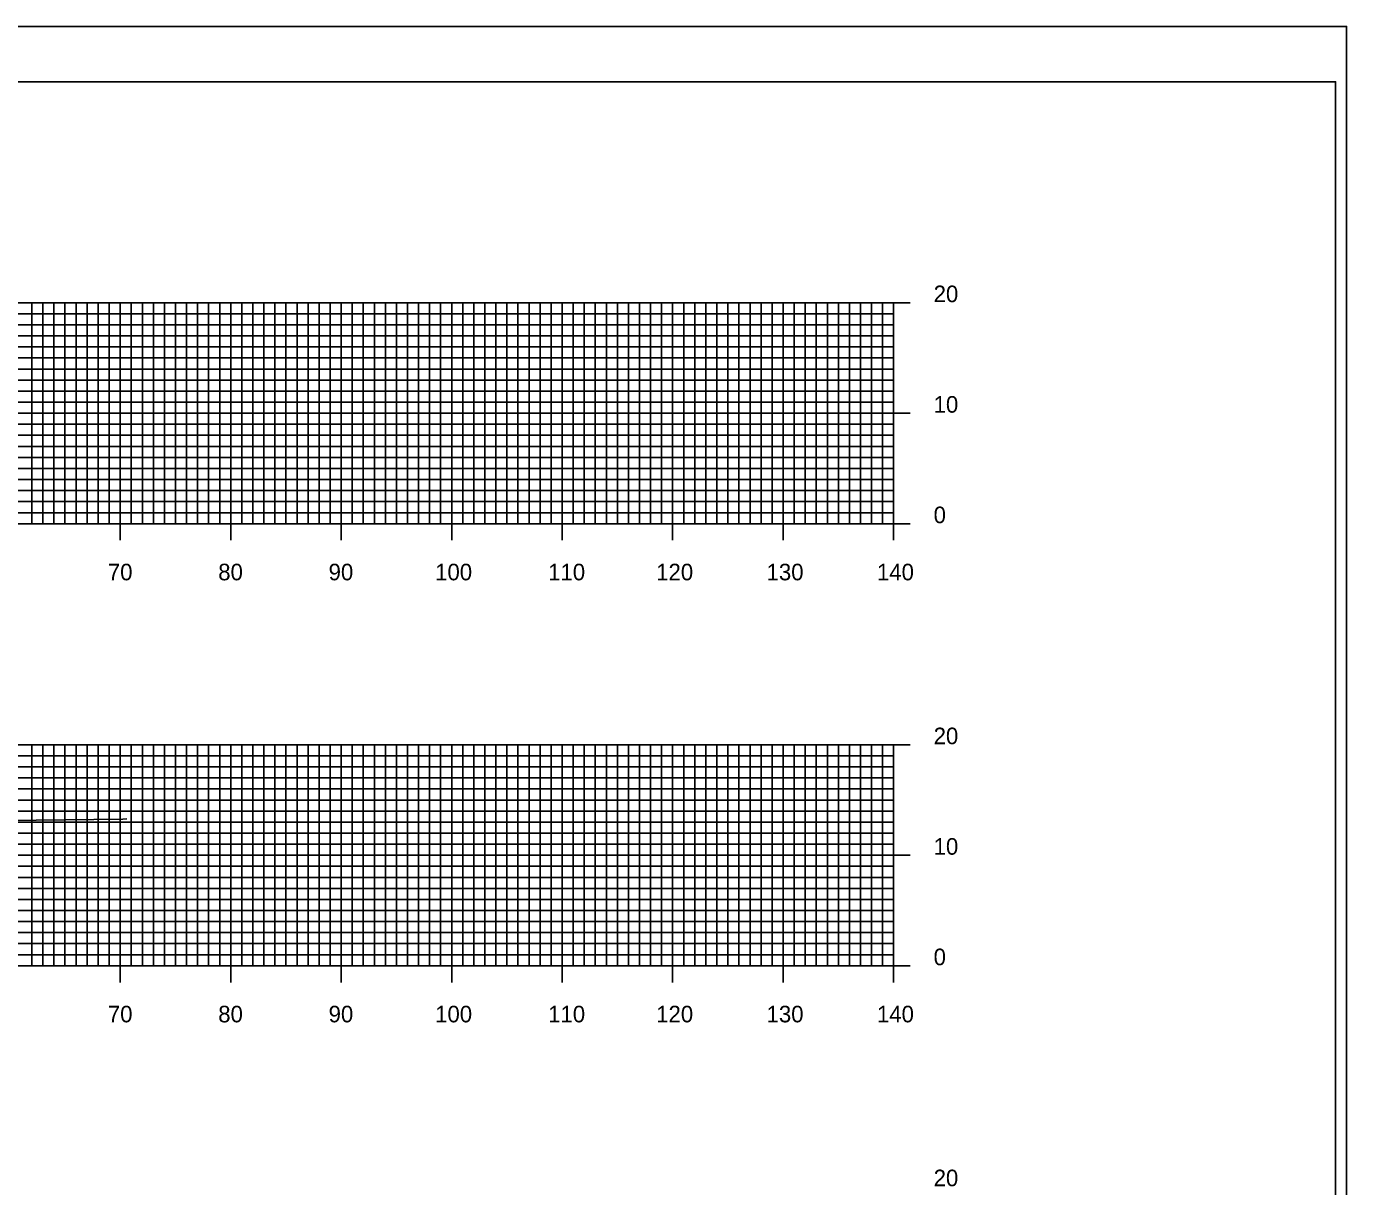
# Model space of a CAD drawing. Extents: x 40011 to 50684, y 49949 to 72236.
# Drawn here: x 41264.7 to 41384.2, y 72131 to 72236 of the extents above; entities that cross this region are included whole.
import ezdxf

# ---------------------------------------------------------------- set-up
doc = ezdxf.new("R2010")
doc.units = 0
for name, color, linetype in [('1', 7, 'Continuous'), ('41', 7, 'Continuous'), ('51', 7, 'Continuous'), ('52', 7, 'Continuous'), ('53', 7, 'Continuous'), ('54', 7, 'Continuous'), ('55', 7, 'Continuous'), ('57', 7, 'Continuous')]:
    doc.layers.add(name, color=color, linetype=linetype)

msp = doc.modelspace()

# ---------------------------------------------------------------- linework, layer by layer
at = {"layer": '1'}
for p, q in [((41384.22, 72235.98), (41034.83, 72235.98)), ((41383.22, 72230.98), (41053.22, 72230.98)), ((41383.22, 72020.98), (41383.22, 72230.98))]:
    msp.add_line(p, q, dxfattribs=at)
at = {"layer": '41'}
for points in [[(41034.83, 72235.98), (41384.22, 72235.98), (41384.22, 72015.98), (41034.83, 72015.98)], [(41053.22, 72230.98), (41383.22, 72230.98), (41383.22, 72020.98), (41053.22, 72020.98)]]:
    msp.add_lwpolyline(points, close=True, dxfattribs=at)
at = {"layer": '51'}
for p, q in [((41343.22, 72190.98), (41343.22, 72210.98)), ((41344.72, 72210.98), (41343.22, 72210.98)), ((41344.72, 72200.98), (41343.22, 72200.98)), ((41344.72, 72190.98), (41343.22, 72190.98)), ((41343.22, 72150.98), (41343.22, 72170.98)), ((41344.72, 72170.98), (41343.22, 72170.98)), ((41344.72, 72160.98), (41343.22, 72160.98)), ((41344.72, 72150.98), (41343.22, 72150.98))]:
    msp.add_line(p, q, dxfattribs=at)
at = {"layer": '52'}
for p, q in [((41063.22, 72190.98), (41343.22, 72190.98)), ((41273.22, 72189.48), (41273.22, 72190.98)), ((41283.22, 72189.48), (41283.22, 72190.98)), ((41293.22, 72189.48), (41293.22, 72190.98)), ((41303.22, 72189.48), (41303.22, 72190.98)), ((41313.22, 72189.48), (41313.22, 72190.98)), ((41323.22, 72189.48), (41323.22, 72190.98)), ((41333.22, 72189.48), (41333.22, 72190.98)), ((41343.22, 72189.48), (41343.22, 72190.98)), ((41063.22, 72150.98), (41343.22, 72150.98)), ((41273.22, 72149.48), (41273.22, 72150.98)), ((41283.22, 72149.48), (41283.22, 72150.98)), ((41293.22, 72149.48), (41293.22, 72150.98)), ((41303.22, 72149.48), (41303.22, 72150.98)), ((41313.22, 72149.48), (41313.22, 72150.98)), ((41323.22, 72149.48), (41323.22, 72150.98)), ((41333.22, 72149.48), (41333.22, 72150.98)), ((41343.22, 72149.48), (41343.22, 72150.98))]:
    msp.add_line(p, q, dxfattribs=at)
at = {"layer": '53'}
for p, q in [((41063.22, 72209.98), (41343.22, 72209.98)), ((41063.22, 72208.98), (41343.22, 72208.98)), ((41063.22, 72207.98), (41343.22, 72207.98)), ((41063.22, 72206.98), (41343.22, 72206.98)), ((41063.22, 72205.98), (41343.22, 72205.98)), ((41063.22, 72204.98), (41343.22, 72204.98)), ((41063.22, 72203.98), (41343.22, 72203.98)), ((41063.22, 72202.98), (41343.22, 72202.98)), ((41063.22, 72201.98), (41343.22, 72201.98)), ((41063.22, 72199.98), (41343.22, 72199.98)), ((41063.22, 72198.98), (41343.22, 72198.98)), ((41063.22, 72197.98), (41343.22, 72197.98)), ((41063.22, 72196.98), (41343.22, 72196.98)), ((41063.22, 72195.98), (41343.22, 72195.98)), ((41063.22, 72194.98), (41343.22, 72194.98)), ((41063.22, 72193.98), (41343.22, 72193.98)), ((41063.22, 72192.98), (41343.22, 72192.98)), ((41063.22, 72191.98), (41343.22, 72191.98)), ((41063.22, 72169.98), (41343.22, 72169.98)), ((41063.22, 72168.98), (41343.22, 72168.98)), ((41063.22, 72167.98), (41343.22, 72167.98)), ((41063.22, 72166.98), (41343.22, 72166.98)), ((41063.22, 72165.98), (41343.22, 72165.98)), ((41063.22, 72164.98), (41343.22, 72164.98)), ((41063.22, 72163.98), (41343.22, 72163.98)), ((41063.22, 72162.98), (41343.22, 72162.98)), ((41063.22, 72161.98), (41343.22, 72161.98)), ((41063.22, 72159.98), (41343.22, 72159.98)), ((41063.22, 72158.98), (41343.22, 72158.98)), ((41063.22, 72157.98), (41343.22, 72157.98)), ((41063.22, 72156.98), (41343.22, 72156.98)), ((41063.22, 72155.98), (41343.22, 72155.98)), ((41063.22, 72154.98), (41343.22, 72154.98)), ((41063.22, 72153.98), (41343.22, 72153.98)), ((41063.22, 72152.98), (41343.22, 72152.98)), ((41063.22, 72151.98), (41343.22, 72151.98))]:
    msp.add_line(p, q, dxfattribs=at)
at = {"layer": '54'}
for p, q in [((41265.22, 72190.98), (41265.22, 72210.98)), ((41266.22, 72190.98), (41266.22, 72210.98)), ((41267.22, 72190.98), (41267.22, 72210.98)), ((41268.22, 72190.98), (41268.22, 72210.98)), ((41269.22, 72190.98), (41269.22, 72210.98)), ((41270.22, 72190.98), (41270.22, 72210.98)), ((41271.22, 72190.98), (41271.22, 72210.98)), ((41272.22, 72190.98), (41272.22, 72210.98)), ((41274.22, 72190.98), (41274.22, 72210.98)), ((41275.22, 72190.98), (41275.22, 72210.98)), ((41276.22, 72190.98), (41276.22, 72210.98)), ((41277.22, 72190.98), (41277.22, 72210.98)), ((41278.22, 72190.98), (41278.22, 72210.98)), ((41279.22, 72190.98), (41279.22, 72210.98)), ((41280.22, 72190.98), (41280.22, 72210.98)), ((41281.22, 72190.98), (41281.22, 72210.98)), ((41282.22, 72190.98), (41282.22, 72210.98)), ((41284.22, 72190.98), (41284.22, 72210.98)), ((41285.22, 72190.98), (41285.22, 72210.98)), ((41286.22, 72190.98), (41286.22, 72210.98)), ((41287.22, 72190.98), (41287.22, 72210.98)), ((41288.22, 72190.98), (41288.22, 72210.98)), ((41289.22, 72190.98), (41289.22, 72210.98)), ((41290.22, 72190.98), (41290.22, 72210.98)), ((41291.22, 72190.98), (41291.22, 72210.98)), ((41292.22, 72190.98), (41292.22, 72210.98)), ((41294.22, 72190.98), (41294.22, 72210.98)), ((41295.22, 72190.98), (41295.22, 72210.98)), ((41296.22, 72190.98), (41296.22, 72210.98)), ((41297.22, 72190.98), (41297.22, 72210.98)), ((41298.22, 72190.98), (41298.22, 72210.98)), ((41299.22, 72190.98), (41299.22, 72210.98)), ((41300.22, 72190.98), (41300.22, 72210.98)), ((41301.22, 72190.98), (41301.22, 72210.98)), ((41302.22, 72190.98), (41302.22, 72210.98)), ((41304.22, 72190.98), (41304.22, 72210.98)), ((41305.22, 72190.98), (41305.22, 72210.98)), ((41306.22, 72190.98), (41306.22, 72210.98)), ((41307.22, 72190.98), (41307.22, 72210.98)), ((41308.22, 72190.98), (41308.22, 72210.98)), ((41309.22, 72190.98), (41309.22, 72210.98)), ((41310.22, 72190.98), (41310.22, 72210.98)), ((41311.22, 72190.98), (41311.22, 72210.98)), ((41312.22, 72190.98), (41312.22, 72210.98)), ((41314.22, 72190.98), (41314.22, 72210.98)), ((41315.22, 72190.98), (41315.22, 72210.98)), ((41316.22, 72190.98), (41316.22, 72210.98)), ((41317.22, 72190.98), (41317.22, 72210.98)), ((41318.22, 72190.98), (41318.22, 72210.98)), ((41319.22, 72190.98), (41319.22, 72210.98)), ((41320.22, 72190.98), (41320.22, 72210.98)), ((41321.22, 72190.98), (41321.22, 72210.98)), ((41322.22, 72190.98), (41322.22, 72210.98)), ((41324.22, 72190.98), (41324.22, 72210.98)), ((41325.22, 72190.98), (41325.22, 72210.98)), ((41326.22, 72190.98), (41326.22, 72210.98)), ((41327.22, 72190.98), (41327.22, 72210.98)), ((41328.22, 72190.98), (41328.22, 72210.98)), ((41329.22, 72190.98), (41329.22, 72210.98)), ((41330.22, 72190.98), (41330.22, 72210.98)), ((41331.22, 72190.98), (41331.22, 72210.98)), ((41332.22, 72190.98), (41332.22, 72210.98)), ((41334.22, 72190.98), (41334.22, 72210.98)), ((41335.22, 72190.98), (41335.22, 72210.98)), ((41336.22, 72190.98), (41336.22, 72210.98)), ((41337.22, 72190.98), (41337.22, 72210.98)), ((41338.22, 72190.98), (41338.22, 72210.98)), ((41339.22, 72190.98), (41339.22, 72210.98)), ((41340.22, 72190.98), (41340.22, 72210.98)), ((41341.22, 72190.98), (41341.22, 72210.98)), ((41342.22, 72190.98), (41342.22, 72210.98)), ((41265.22, 72150.98), (41265.22, 72170.98)), ((41266.22, 72150.98), (41266.22, 72170.98)), ((41267.22, 72150.98), (41267.22, 72170.98)), ((41268.22, 72150.98), (41268.22, 72170.98)), ((41269.22, 72150.98), (41269.22, 72170.98)), ((41270.22, 72150.98), (41270.22, 72170.98)), ((41271.22, 72150.98), (41271.22, 72170.98)), ((41272.22, 72150.98), (41272.22, 72170.98)), ((41274.22, 72150.98), (41274.22, 72170.98)), ((41275.22, 72150.98), (41275.22, 72170.98)), ((41276.22, 72150.98), (41276.22, 72170.98)), ((41277.22, 72150.98), (41277.22, 72170.98)), ((41278.22, 72150.98), (41278.22, 72170.98)), ((41279.22, 72150.98), (41279.22, 72170.98)), ((41280.22, 72150.98), (41280.22, 72170.98)), ((41281.22, 72150.98), (41281.22, 72170.98)), ((41282.22, 72150.98), (41282.22, 72170.98)), ((41284.22, 72150.98), (41284.22, 72170.98)), ((41285.22, 72150.98), (41285.22, 72170.98)), ((41286.22, 72150.98), (41286.22, 72170.98)), ((41287.22, 72150.98), (41287.22, 72170.98)), ((41288.22, 72150.98), (41288.22, 72170.98)), ((41289.22, 72150.98), (41289.22, 72170.98)), ((41290.22, 72150.98), (41290.22, 72170.98)), ((41291.22, 72150.98), (41291.22, 72170.98)), ((41292.22, 72150.98), (41292.22, 72170.98)), ((41294.22, 72150.98), (41294.22, 72170.98)), ((41295.22, 72150.98), (41295.22, 72170.98)), ((41296.22, 72150.98), (41296.22, 72170.98)), ((41297.22, 72150.98), (41297.22, 72170.98)), ((41298.22, 72150.98), (41298.22, 72170.98)), ((41299.22, 72150.98), (41299.22, 72170.98)), ((41300.22, 72150.98), (41300.22, 72170.98)), ((41301.22, 72150.98), (41301.22, 72170.98)), ((41302.22, 72150.98), (41302.22, 72170.98)), ((41304.22, 72150.98), (41304.22, 72170.98)), ((41305.22, 72150.98), (41305.22, 72170.98)), ((41306.22, 72150.98), (41306.22, 72170.98)), ((41307.22, 72150.98), (41307.22, 72170.98)), ((41308.22, 72150.98), (41308.22, 72170.98)), ((41309.22, 72150.98), (41309.22, 72170.98)), ((41310.22, 72150.98), (41310.22, 72170.98)), ((41311.22, 72150.98), (41311.22, 72170.98)), ((41312.22, 72150.98), (41312.22, 72170.98)), ((41314.22, 72150.98), (41314.22, 72170.98)), ((41315.22, 72150.98), (41315.22, 72170.98)), ((41316.22, 72150.98), (41316.22, 72170.98)), ((41317.22, 72150.98), (41317.22, 72170.98)), ((41318.22, 72150.98), (41318.22, 72170.98)), ((41319.22, 72150.98), (41319.22, 72170.98)), ((41320.22, 72150.98), (41320.22, 72170.98)), ((41321.22, 72150.98), (41321.22, 72170.98)), ((41322.22, 72150.98), (41322.22, 72170.98)), ((41324.22, 72150.98), (41324.22, 72170.98)), ((41325.22, 72150.98), (41325.22, 72170.98)), ((41326.22, 72150.98), (41326.22, 72170.98)), ((41327.22, 72150.98), (41327.22, 72170.98)), ((41328.22, 72150.98), (41328.22, 72170.98)), ((41329.22, 72150.98), (41329.22, 72170.98)), ((41330.22, 72150.98), (41330.22, 72170.98)), ((41331.22, 72150.98), (41331.22, 72170.98)), ((41332.22, 72150.98), (41332.22, 72170.98)), ((41334.22, 72150.98), (41334.22, 72170.98)), ((41335.22, 72150.98), (41335.22, 72170.98)), ((41336.22, 72150.98), (41336.22, 72170.98)), ((41337.22, 72150.98), (41337.22, 72170.98)), ((41338.22, 72150.98), (41338.22, 72170.98)), ((41339.22, 72150.98), (41339.22, 72170.98)), ((41340.22, 72150.98), (41340.22, 72170.98)), ((41341.22, 72150.98), (41341.22, 72170.98)), ((41342.22, 72150.98), (41342.22, 72170.98))]:
    msp.add_line(p, q, dxfattribs=at)
at = {"layer": '55'}
for p, q in [((41063.22, 72210.98), (41343.22, 72210.98)), ((41273.22, 72190.98), (41273.22, 72210.98)), ((41283.22, 72190.98), (41283.22, 72210.98)), ((41293.22, 72190.98), (41293.22, 72210.98)), ((41303.22, 72190.98), (41303.22, 72210.98)), ((41313.22, 72190.98), (41313.22, 72210.98)), ((41323.22, 72190.98), (41323.22, 72210.98)), ((41333.22, 72190.98), (41333.22, 72210.98)), ((41343.22, 72190.98), (41343.22, 72210.98)), ((41063.22, 72200.98), (41343.22, 72200.98)), ((41063.22, 72190.98), (41343.22, 72190.98)), ((41063.22, 72170.98), (41343.22, 72170.98)), ((41273.22, 72150.98), (41273.22, 72170.98)), ((41283.22, 72150.98), (41283.22, 72170.98)), ((41293.22, 72150.98), (41293.22, 72170.98)), ((41303.22, 72150.98), (41303.22, 72170.98)), ((41313.22, 72150.98), (41313.22, 72170.98)), ((41323.22, 72150.98), (41323.22, 72170.98)), ((41333.22, 72150.98), (41333.22, 72170.98)), ((41343.22, 72150.98), (41343.22, 72170.98)), ((41063.22, 72160.98), (41343.22, 72160.98)), ((41063.22, 72150.98), (41343.22, 72150.98))]:
    msp.add_line(p, q, dxfattribs=at)
at = {"layer": '57'}
msp.add_lwpolyline([(41252.48, 72164), (41273.46, 72164.25), (41273.81, 72164.27)], dxfattribs=at)

# ---------------------------------------------------------------- texts
at = {"layer": '51'}
for s, p in [('20', (41346.84, 72211.03)), ('10', (41346.84, 72201.03)), ('0', (41346.84, 72191.03)), ('20', (41346.84, 72171.03)), ('10', (41346.84, 72161.03)), ('0', (41346.84, 72151.03)), ('20', (41346.84, 72131.03))]:
    msp.add_text(s, height=1.5, dxfattribs=at).set_placement(p)
at = {"layer": '52'}
for s, p in [('70', (41272.1, 72185.86)), ('80', (41282.09, 72185.86)), ('90', (41292.08, 72185.86)), ('100', (41301.72, 72185.86)), ('110', (41311.95, 72185.86)), ('120', (41321.73, 72185.86)), ('130', (41331.72, 72185.86)), ('140', (41341.71, 72185.86)), ('70', (41272.1, 72145.86)), ('80', (41282.09, 72145.86)), ('90', (41292.08, 72145.86)), ('100', (41301.72, 72145.86)), ('110', (41311.95, 72145.86)), ('120', (41321.73, 72145.86)), ('130', (41331.72, 72145.86)), ('140', (41341.71, 72145.86))]:
    msp.add_text(s, height=1.5, dxfattribs=at).set_placement(p)

doc.saveas('drawing.dxf')
